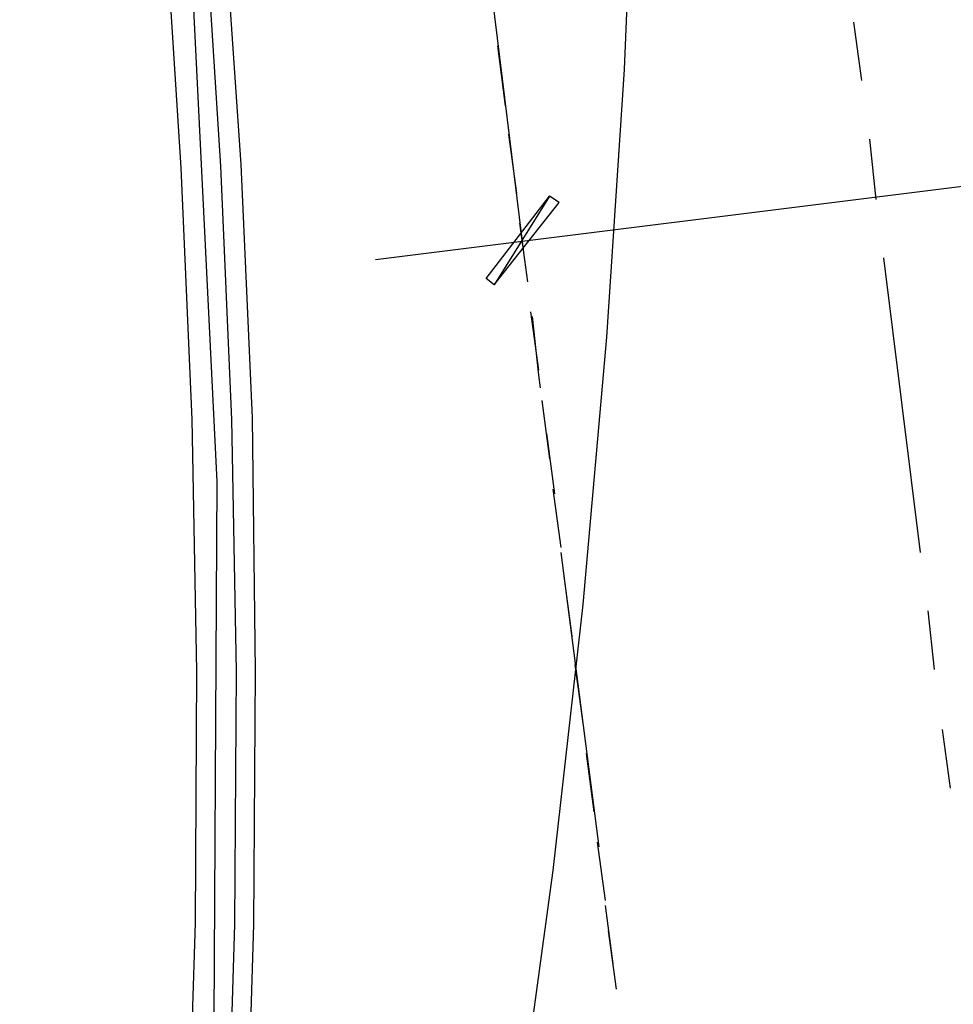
# Model space of a CAD drawing. Header units: feet. Extents: x -79 to 198, y -22 to 181.
# Tile 274 of 277: x 143.3 to 151.16, y 112.13 to 120.42. Entities that reach past the tile are written whole.
import ezdxf

# ---------------------------------------------------------------- set-up
doc = ezdxf.new("R2010")
doc.units = ezdxf.units.FT
for name, color, linetype in [('A-AREA-UNIDAD', 30, 'CONTINUOUS'), ('A-LINEA', 7, 'CONTINUOUS'), ('A-LINEA-FINA', 9, 'CONTINUOUS')]:
    doc.layers.add(name, color=color, linetype=linetype)

msp = doc.modelspace()

# ---------------------------------------------------------------- linework, layer by layer
at = {"layer": 'A-AREA-UNIDAD'}
msp.add_lwpolyline([(134.912, 109.5644), (136, 109.5289), (136.08, 108.9244), (144.448, 107.0044), (144.48, 105.7778), (143.84, 100.7289), (143.2, 97.8489), (142.48, 95.6089), (140.288, 90.9333), (136.608, 85.76), (138.8, 88.4444), (140.4, 90.9333), (141.84, 93.7778), (142.96, 96.7289), (144.128, 102.0089), (144.928, 111.0044), (144.96, 116.5333), (144.72, 121.3689), (143.6, 130.0978)], dxfattribs=at)
at = {"layer": 'A-LINEA'}
for p, q in [((146.2933, 118.4044), (198.3867, 124.9111)), ((147.24, 120.8978), (147.5467, 118.4178)), ((150.32, 120.4044), (150.3867, 119.9111)), ((147.32, 120.2044), (147.3867, 119.6978)), ((147.4133, 119.4578), (147.48, 118.9644)), ((150.4533, 119.4178), (150.5067, 118.9111)), ((147.5067, 118.7111), (147.5733, 118.2178)), ((150.5733, 118.4178), (150.88, 115.9378)), ((147.6, 117.9644), (147.6667, 117.4711)), ((147.6133, 117.9244), (147.6667, 117.4311)), ((147.6667, 117.4311), (147.68, 117.3244)), ((147.6933, 117.2178), (147.76, 116.7244)), ((147.7333, 116.9378), (147.8, 116.4311)), ((147.7867, 116.4711), (147.8533, 115.9778)), ((147.8533, 115.9378), (148.1733, 113.4578)), ((147.88, 115.7378), (147.9467, 115.2311)), ((150.9467, 115.4444), (151, 114.9511)), ((147.9733, 114.9911), (148.04, 114.4978)), ((151.0667, 114.4444), (151.1333, 113.9511)), ((148.0667, 114.2444), (148.1333, 113.7511)), ((148.16, 113.4978), (148.2267, 113.0044)), ((148.2267, 112.9644), (148.2933, 112.4711)), ((148.2533, 112.7511), (148.32, 112.2578))]:
    msp.add_line(p, q, dxfattribs=at)
for points in [[(143.9467, 129.7911), (144.2933, 127.6844), (144.5867, 125.5644), (144.8267, 123.4578), (145.0133, 121.3244), (145.16, 119.2044), (145.2533, 117.0711), (145.28, 114.9378), (145.2667, 112.8044), (145.2, 110.6711), (145.0933, 108.5378), (144.92, 106.4178), (144.7067, 104.2978), (144.4267, 102.1778)], [(143.7867, 129.7644), (144.1333, 127.6578), (144.4267, 125.5511), (144.6667, 123.4311), (144.8533, 121.3111), (144.9867, 119.1911), (145.08, 117.0578), (145.12, 114.9378), (145.1067, 112.8044), (145.04, 110.6844), (144.92, 108.5511), (144.76, 106.4311), (144.5333, 104.3111), (144.2667, 102.2044)], [(143.4533, 129.6978), (143.8, 127.6044), (144.0933, 125.5111), (144.3333, 123.4044), (144.52, 121.2844), (144.6533, 119.1778), (144.7467, 117.0578), (144.7867, 114.9378), (144.7733, 112.8178), (144.7067, 110.6978), (144.5867, 108.5778), (144.4267, 106.4578), (144.2, 104.3511), (143.9333, 102.2444)], [(148.4267, 129.0178), (148.4933, 126.7644), (148.52, 124.5111), (148.48, 122.2578), (148.3867, 120.0044), (148.24, 117.7511), (148.04, 115.4978), (147.7867, 113.2578), (147.48, 111.0178), (147.12, 108.7911), (146.6933, 106.5778), (146.2267, 104.3778), (145.7067, 102.1778), (145.12, 99.9911), (144.4933, 97.8311)]]:
    msp.add_lwpolyline(points, dxfattribs=at)
at = {"layer": 'A-LINEA-FINA'}
for points in [[(147.76, 118.9378), (147.2933, 118.1911), (147.2267, 118.2444), (147.76, 118.9378), (147.76, 118.9378)], [(147.84, 118.8844), (147.76, 118.9378), (147.2933, 118.1911), (147.84, 118.8844)]]:
    msp.add_lwpolyline(points, dxfattribs=at)

doc.saveas('drawing.dxf')
